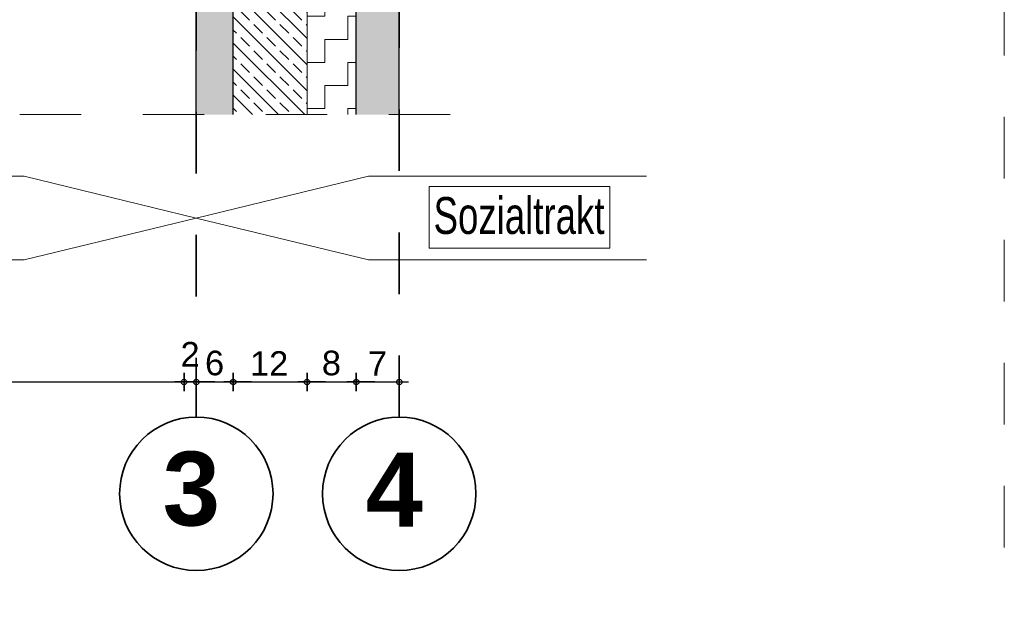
# Model space of a CAD drawing. Header units: metres. Extents: x 1316.5 to 1415.3, y -94.1 to -52.
# Tile 627 of 656: x 1413.7 to 1415.3, y -74.7 to -73.8. Entities that reach past the tile are written whole.
import ezdxf

# ---------------------------------------------------------------- set-up
doc = ezdxf.new("R2010")
doc.units = ezdxf.units.M
doc.header["$PDMODE"] = 65
for name, pattern in [('AUSGEZOGEN', [0]), ('GETRENNT2_S10', [0.045, 0.02, -0.01, 0, -0.005, 0, -0.01]), ('STRICHLINIE_S4', [0.008, 0.006, -0.002]), ('STRICHPUNKT2_S5', [0.1, 0.07, -0.01, 0.01, -0.01])]:
    doc.linetypes.add(name, pattern=pattern)
for name, color, linetype, lineweight in [('XR$3$Achsen', 4, 'AUSGEZOGEN', 13), ('XR$3$Maßlinie 1_50', 7, 'AUSGEZOGEN', 25), ('XR$3$Muster', 4, 'AUSGEZOGEN', 13), ('XR$3$Möblierung', 4, 'AUSGEZOGEN', 13), ('XR$3$Schraffur', 4, 'AUSGEZOGEN', 13), ('XR$3$Text 1_100', 3, 'AUSGEZOGEN', 18), ('XR$3$Wand', 1, 'AUSGEZOGEN', 50), ('XR$3$Wand Mauerwerk tr_1', 42, 'AUSGEZOGEN', 18)]:
    doc.layers.add(name, color=color, linetype=linetype, lineweight=lineweight)
doc.styles.add('ARIAL', font='arial.ttf')
doc.dimstyles.new('DIMSTYLE_4', dxfattribs={"dimtxt": 0.04, "dimasz": 0.03, "dimexe": 0, "dimexo": 1e-06, "dimgap": 0.02, "dimtad": 2, "dimdec": 1, "dimlfac": 100, "dimrnd": 0.5, "dimzin": 4, "dimdsep": 46, "dimtxsty": 'ARIAL', "dimblk1": 'ALL_ML_KREIS', "dimblk2": 'ALL_ML_KREIS', "dimsah": 1, "dimcen": 0, "dimse1": 1, "dimse2": 1, "dimclrd": 7, "dimclre": 7, "dimclrt": 7, "dimadec": 0, "dimazin": 0, "dimtfac": 1, "dimtdec": 0, "dimtix": 1, "dimtmove": 2, "dimatfit": 3, "dimfxl": 0, "dimtzin": 0, "dimlwd": 0, "dimlwe": 25, "dimarcsym": 0})
doc.dimstyles.new('DIMSTYLE_5', dxfattribs={"dimtxt": 0.04, "dimasz": 0.03, "dimexe": 0, "dimexo": 1e-06, "dimgap": 0.02, "dimtad": 2, "dimdec": 1, "dimlfac": 100, "dimrnd": 0.5, "dimzin": 4, "dimdsep": 46, "dimtxsty": 'ARIAL', "dimblk1": 'ALL_ML_KREIS', "dimblk2": 'ALL_ML_KREIS', "dimsah": 1, "dimcen": 0, "dimse1": 1, "dimse2": 1, "dimclrd": 7, "dimclre": 7, "dimclrt": 7, "dimadec": 0, "dimazin": 0, "dimtfac": 1, "dimtdec": 0, "dimtix": 1, "dimtmove": 2, "dimatfit": 3, "dimfxl": 0, "dimtvp": 1.2, "dimtzin": 0, "dimlwd": 0, "dimlwe": 25, "dimarcsym": 0})

# ---------------------------------------------------------------- blocks, each defined once
blk = doc.blocks.new('ALL_ML_KREIS')
at = {"color": 0, "linetype": 'ByBlock', "lineweight": -2}
for p, q in [((-1, 0), (0.5, 0)), ((0, -0.5), (0, 0.5))]:
    blk.add_line(p, q, dxfattribs=at)
blk.add_circle((0, 0), 0.15, dxfattribs=at)
blk = doc.blocks.new('*D242')
at = {"layer": 'DEFPOINTS', "color": 7, "linetype": 'AUSGEZOGEN', "lineweight": 25, "transparency": 33554687}
for p in [(1413.0238, -73.8454), (1413.9338, -73.8454), (1413.0238, -74.357)]:
    blk.add_point(p, dxfattribs=at)
at = {"layer": 'XR$3$Maßlinie 1_50', "color": 7, "linetype": 'AUSGEZOGEN', "lineweight": -2, "transparency": 33554687}
blk.add_line((1413.0238, -74.357), (1413.9338, -74.357), dxfattribs=at)
at = {"layer": 'XR$3$Maßlinie 1_50', "color": 7, "linetype": 'AUSGEZOGEN', "lineweight": 25, "transparency": 33554687, "xscale": 0.03, "yscale": 0.03, "zscale": 0.03, "rotation": 180}
blk.add_blockref('ALL_ML_KREIS', (1413.0238, -74.357), dxfattribs=at)
at = {"layer": 'XR$3$Maßlinie 1_50', "color": 7, "linetype": 'AUSGEZOGEN', "lineweight": 25, "transparency": 33554687, "xscale": 0.03, "yscale": 0.03, "zscale": 0.03}
blk.add_blockref('ALL_ML_KREIS', (1413.9338, -74.357), dxfattribs=at)
at = {"layer": 'XR$3$Maßlinie 1_50', "color": 7, "linetype": 'AUSGEZOGEN', "lineweight": 25, "transparency": 33554687, "insert": (1413.4808, -74.3264), "char_height": 0.04, "width": 0.16, "attachment_point": 5, "style": 'ARIAL'}
blk.add_mtext('\\A1;{\\A1;{91\\H0.026400;\\S^ ;}}', dxfattribs=at)
blk = doc.blocks.new('*D243')
at = {"layer": 'DEFPOINTS', "color": 7, "linetype": 'AUSGEZOGEN', "lineweight": 25, "transparency": 33554687}
for p in [(1413.9338, -73.8454), (1413.9538, -73.8454), (1413.9338, -74.357)]:
    blk.add_point(p, dxfattribs=at)
at = {"layer": 'XR$3$Maßlinie 1_50', "color": 7, "linetype": 'AUSGEZOGEN', "lineweight": -2, "transparency": 33554687}
blk.add_line((1413.9338, -74.357), (1413.9538, -74.357), dxfattribs=at)
at = {"layer": 'XR$3$Maßlinie 1_50', "color": 7, "linetype": 'AUSGEZOGEN', "lineweight": 25, "transparency": 33554687, "xscale": 0.03, "yscale": 0.03, "zscale": 0.03, "rotation": 180}
blk.add_blockref('ALL_ML_KREIS', (1413.9338, -74.357), dxfattribs=at)
at = {"layer": 'XR$3$Maßlinie 1_50', "color": 7, "linetype": 'AUSGEZOGEN', "lineweight": 25, "transparency": 33554687, "xscale": 0.03, "yscale": 0.03, "zscale": 0.03}
blk.add_blockref('ALL_ML_KREIS', (1413.9538, -74.357), dxfattribs=at)
at = {"layer": 'XR$3$Maßlinie 1_50', "color": 7, "linetype": 'AUSGEZOGEN', "lineweight": 25, "transparency": 33554687, "insert": (1413.9437, -74.312), "char_height": 0.04, "width": 0.12, "attachment_point": 5, "style": 'ARIAL'}
blk.add_mtext('\\A1;{\\A1;{2\\H0.026400;\\S^ ;}}', dxfattribs=at)
blk = doc.blocks.new('*D244')
at = {"layer": 'DEFPOINTS', "color": 7, "linetype": 'AUSGEZOGEN', "lineweight": 25, "transparency": 33554687}
for p in [(1413.9538, -73.8454), (1414.0138, -73.9222), (1413.9538, -74.357)]:
    blk.add_point(p, dxfattribs=at)
at = {"layer": 'XR$3$Maßlinie 1_50', "color": 7, "linetype": 'AUSGEZOGEN', "lineweight": -2, "transparency": 33554687}
blk.add_line((1413.9538, -74.357), (1414.0138, -74.357), dxfattribs=at)
at = {"layer": 'XR$3$Maßlinie 1_50', "color": 7, "linetype": 'AUSGEZOGEN', "lineweight": 25, "transparency": 33554687, "xscale": 0.03, "yscale": 0.03, "zscale": 0.03, "rotation": 180}
blk.add_blockref('ALL_ML_KREIS', (1413.9538, -74.357), dxfattribs=at)
at = {"layer": 'XR$3$Maßlinie 1_50', "color": 7, "linetype": 'AUSGEZOGEN', "lineweight": 25, "transparency": 33554687, "xscale": 0.03, "yscale": 0.03, "zscale": 0.03}
blk.add_blockref('ALL_ML_KREIS', (1414.0138, -74.357), dxfattribs=at)
at = {"layer": 'XR$3$Maßlinie 1_50', "color": 7, "linetype": 'AUSGEZOGEN', "lineweight": 25, "transparency": 33554687, "insert": (1413.9835, -74.3264), "char_height": 0.04, "width": 0.12, "attachment_point": 5, "style": 'ARIAL'}
blk.add_mtext('\\A1;{\\A1;{6\\H0.026400;\\S^ ;}}', dxfattribs=at)
blk = doc.blocks.new('*D245')
at = {"layer": 'DEFPOINTS', "color": 7, "linetype": 'AUSGEZOGEN', "lineweight": 25, "transparency": 33554687}
for p in [(1414.0138, -73.9222), (1414.1338, -73.9222), (1414.0138, -74.357)]:
    blk.add_point(p, dxfattribs=at)
at = {"layer": 'XR$3$Maßlinie 1_50', "color": 7, "linetype": 'AUSGEZOGEN', "lineweight": -2, "transparency": 33554687}
blk.add_line((1414.0138, -74.357), (1414.1338, -74.357), dxfattribs=at)
at = {"layer": 'XR$3$Maßlinie 1_50', "color": 7, "linetype": 'AUSGEZOGEN', "lineweight": 25, "transparency": 33554687, "xscale": 0.03, "yscale": 0.03, "zscale": 0.03, "rotation": 180}
blk.add_blockref('ALL_ML_KREIS', (1414.0138, -74.357), dxfattribs=at)
at = {"layer": 'XR$3$Maßlinie 1_50', "color": 7, "linetype": 'AUSGEZOGEN', "lineweight": 25, "transparency": 33554687, "xscale": 0.03, "yscale": 0.03, "zscale": 0.03}
blk.add_blockref('ALL_ML_KREIS', (1414.1338, -74.357), dxfattribs=at)
at = {"layer": 'XR$3$Maßlinie 1_50', "color": 7, "linetype": 'AUSGEZOGEN', "lineweight": 25, "transparency": 33554687, "insert": (1414.0722, -74.327), "char_height": 0.04, "width": 0.16, "attachment_point": 5, "style": 'ARIAL'}
blk.add_mtext('\\A1;{\\A1;{12\\H0.026400;\\S^ ;}}', dxfattribs=at)
blk = doc.blocks.new('*D246')
at = {"layer": 'DEFPOINTS', "color": 7, "linetype": 'AUSGEZOGEN', "lineweight": 25, "transparency": 33554687}
for p in [(1414.1338, -73.9222), (1414.2138, -73.9222), (1414.1338, -74.357)]:
    blk.add_point(p, dxfattribs=at)
at = {"layer": 'XR$3$Maßlinie 1_50', "color": 7, "linetype": 'AUSGEZOGEN', "lineweight": -2, "transparency": 33554687}
blk.add_line((1414.1338, -74.357), (1414.2138, -74.357), dxfattribs=at)
at = {"layer": 'XR$3$Maßlinie 1_50', "color": 7, "linetype": 'AUSGEZOGEN', "lineweight": 25, "transparency": 33554687, "xscale": 0.03, "yscale": 0.03, "zscale": 0.03, "rotation": 180}
blk.add_blockref('ALL_ML_KREIS', (1414.1338, -74.357), dxfattribs=at)
at = {"layer": 'XR$3$Maßlinie 1_50', "color": 7, "linetype": 'AUSGEZOGEN', "lineweight": 25, "transparency": 33554687, "xscale": 0.03, "yscale": 0.03, "zscale": 0.03}
blk.add_blockref('ALL_ML_KREIS', (1414.2138, -74.357), dxfattribs=at)
at = {"layer": 'XR$3$Maßlinie 1_50', "color": 7, "linetype": 'AUSGEZOGEN', "lineweight": 25, "transparency": 33554687, "insert": (1414.1735, -74.3264), "char_height": 0.04, "width": 0.12, "attachment_point": 5, "style": 'ARIAL'}
blk.add_mtext('\\A1;{\\A1;{8\\H0.026400;\\S^ ;}}', dxfattribs=at)
blk = doc.blocks.new('*D247')
at = {"layer": 'DEFPOINTS', "color": 7, "linetype": 'AUSGEZOGEN', "lineweight": 25, "transparency": 33554687}
for p in [(1414.2138, -73.9222), (1414.2838, -73.9222), (1414.2138, -74.357)]:
    blk.add_point(p, dxfattribs=at)
at = {"layer": 'XR$3$Maßlinie 1_50', "color": 7, "linetype": 'AUSGEZOGEN', "lineweight": -2, "transparency": 33554687}
blk.add_line((1414.2138, -74.357), (1414.2838, -74.357), dxfattribs=at)
at = {"layer": 'XR$3$Maßlinie 1_50', "color": 7, "linetype": 'AUSGEZOGEN', "lineweight": 25, "transparency": 33554687, "xscale": 0.03, "yscale": 0.03, "zscale": 0.03, "rotation": 180}
blk.add_blockref('ALL_ML_KREIS', (1414.2138, -74.357), dxfattribs=at)
at = {"layer": 'XR$3$Maßlinie 1_50', "color": 7, "linetype": 'AUSGEZOGEN', "lineweight": 25, "transparency": 33554687, "xscale": 0.03, "yscale": 0.03, "zscale": 0.03}
blk.add_blockref('ALL_ML_KREIS', (1414.2838, -74.357), dxfattribs=at)
at = {"layer": 'XR$3$Maßlinie 1_50', "color": 7, "linetype": 'AUSGEZOGEN', "lineweight": 25, "transparency": 33554687, "insert": (1414.2485, -74.327), "char_height": 0.04, "width": 0.12, "attachment_point": 5, "style": 'ARIAL'}
blk.add_mtext('\\A1;{\\A1;{7\\H0.026400;\\S^ ;}}', dxfattribs=at)

msp = doc.modelspace()

# ---------------------------------------------------------------- hatches: boundary and pattern name
at = {"layer": 'XR$3$Muster', "linetype": 'AUSGEZOGEN', "lineweight": 13, "transparency": 33554687}
h = msp.add_hatch(dxfattribs=at)
h.set_pattern_fill('MUSTER', color=4, scale=0.0375, angle=90, style=0, pattern_type=2)
h.set_pattern_definition([(90, (-0.075, 0.075), (-0.0375, 0.0375), [0.0375, -0.0375]), (180, (-0.075, 0.075), (-0.0375, -0.0375), [0.0375, -0.0375])])
h.paths.add_polyline_path([(1414.2138, -73.3364), (1414.1338, -73.3364), (1414.1338, -73.9223), (1414.2138, -73.9223)], flags=0)
at = {"layer": 'XR$3$Möblierung', "linetype": 'AUSGEZOGEN', "lineweight": 13, "transparency": 33554687}
for points in [[(1414.0138, -73.3364), (1413.9538, -73.3364), (1413.9538, -73.9223), (1414.0138, -73.9223)], [(1414.2838, -73.3364), (1414.2138, -73.3364), (1414.2138, -73.9223), (1414.2838, -73.9223)]]:
    msp.add_hatch(color=253, dxfattribs=at).paths.add_polyline_path(points)
at = {"layer": 'XR$3$Schraffur', "linetype": 'AUSGEZOGEN', "lineweight": 13, "transparency": 33554687}
h = msp.add_hatch(dxfattribs=at)
h.set_pattern_fill('SCHRAFFUR_7', color=52, scale=0.01, angle=90, style=0, pattern_type=2)
h.set_pattern_definition([(135, (0, 0), (-0.02121320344, -0.02121320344), []), (135, (-0.010607, -0.010607), (-0.02121320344, -0.02121320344), [0.02, -0.01])])
h.paths.add_polyline_path([(1414.1338, -73.9223), (1414.1338, -73.3364), (1414.0138, -73.3364), (1414.0138, -73.9223)], flags=0)

# ---------------------------------------------------------------- linework, layer by layer
at = {"layer": 'XR$3$Achsen', "color": 4, "linetype": 'STRICHPUNKT2_S5', "lineweight": 35, "transparency": 33554687}
for p, q in [((1414.2838, -74.414), (1414.2838, -71.9754)), ((1413.9538, -73.5179), (1413.9538, -74.414))]:
    msp.add_line(p, q, dxfattribs=at)
at = {"layer": 'XR$3$Achsen', "color": 4, "linetype": 'AUSGEZOGEN', "lineweight": 35, "transparency": 33554687}
for centre in [(1413.9538, -74.5388), (1414.2838, -74.5388)]:
    msp.add_circle(centre, 0.1247, dxfattribs=at)
at = {"layer": 'XR$3$Text 1_100', "color": 3, "linetype": 'AUSGEZOGEN', "lineweight": 18, "transparency": 33554687}
msp.add_lwpolyline([(1414.3325, -74.1392), (1414.6263, -74.1392), (1414.6263, -74.0392), (1414.3325, -74.0392), (1414.3325, -74.1392)], dxfattribs=at)
at = {"layer": 'XR$3$Wand', "color": 4, "linetype": 'AUSGEZOGEN', "lineweight": 13, "transparency": 33554687}
for p, q in [((1413.2219, -74.0226), (1413.6739, -74.0226)), ((1413.6739, -74.0226), (1413.9538, -74.0907)), ((1414.2336, -74.0226), (1413.9538, -74.0907)), ((1414.6856, -74.0226), (1414.2336, -74.0226)), ((1413.6739, -74.1587), (1413.9538, -74.0907)), ((1414.2336, -74.1587), (1413.9538, -74.0907)), ((1413.2219, -74.1587), (1413.6739, -74.1587)), ((1414.6856, -74.1587), (1414.2336, -74.1587))]:
    msp.add_line(p, q, dxfattribs=at)
at = {"layer": 'XR$3$Wand Mauerwerk tr_1', "color": 7, "linetype": 'STRICHLINIE_S4', "lineweight": 18, "transparency": 33554687}
msp.add_line((1415.2675, -77.426), (1415.2675, -71.9366), dxfattribs=at)
at = {"layer": 'XR$3$Wand Mauerwerk tr_1', "color": 7, "linetype": 'AUSGEZOGEN', "lineweight": 25, "transparency": 33554687}
for p, q in [((1413.9538, -73.9223), (1413.9538, -73.3364)), ((1414.0138, -73.9223), (1414.0138, -73.3364)), ((1414.2138, -73.9223), (1414.2138, -73.3364)), ((1414.2838, -73.9223), (1414.2838, -73.3364))]:
    msp.add_line(p, q, dxfattribs=at)
at = {"layer": 'XR$3$Wand Mauerwerk tr_1', "color": 7, "linetype": 'AUSGEZOGEN', "lineweight": 18, "transparency": 33554687}
msp.add_line((1414.1338, -73.9223), (1414.1338, -73.3364), dxfattribs=at)
at = {"layer": 'XR$3$Wand Mauerwerk tr_1', "color": 7, "linetype": 'GETRENNT2_S10', "lineweight": 13, "transparency": 33554687}
msp.add_line((1413.6667, -73.9223), (1414.4337, -73.9223), dxfattribs=at)

# ---------------------------------------------------------------- texts
at = {"layer": 'XR$3$Achsen', "color": 4, "linetype": 'AUSGEZOGEN', "lineweight": 35, "transparency": 33554687, "char_height": 0.12, "width": 0.153418, "attachment_point": 7, "style": 'ARIAL'}
for s, insert in [('\\A1;{\\fArial|i0|b1;\\H0.120000;\\W1.000000;\\C4;3}\\P', (1413.8991, -74.5922)), ('\\A1;{\\fArial|i0|b1;\\H0.120000;\\W1.000000;\\C4;4}\\P', (1414.2291, -74.5922))]:
    msp.add_mtext(s, dxfattribs=dict(at, insert=insert))
at = {"layer": 'XR$3$Text 1_100', "color": 3, "linetype": 'AUSGEZOGEN', "lineweight": 18, "transparency": 33554687, "insert": (1414.3396, -74.1172), "char_height": 0.06, "width": 0.300883, "attachment_point": 7, "style": 'ARIAL'}
msp.add_mtext('\\W0.71;Sozialtrakt', dxfattribs=at)

# ---------------------------------------------------------------- dimensions: what is measured, and where the dimension line sits
at = {"layer": 'XR$3$Maßlinie 1_50', "color": 7, "linetype": 'AUSGEZOGEN', "lineweight": 25, "transparency": 33554687}
for base, p1, p2, dimstyle, picture, middle in [((1413.9338, -74.357), (1413.0238, -73.8454), (1413.9338, -73.8454), 'DIMSTYLE_4', '*D242', (1413.4808, -74.3264)), ((1413.9538, -74.357), (1413.9338, -73.8454), (1413.9538, -73.8454), 'DIMSTYLE_5', '*D243', (1413.9437, -74.312)), ((1414.0138, -74.357), (1413.9538, -73.8454), (1414.0138, -73.9223), 'DIMSTYLE_5', '*D244', (1413.9835, -74.3264)), ((1414.1338, -74.357), (1414.0138, -73.9223), (1414.1338, -73.9223), 'DIMSTYLE_5', '*D245', (1414.0722, -74.327)), ((1414.2138, -74.357), (1414.1338, -73.9223), (1414.2138, -73.9223), 'DIMSTYLE_5', '*D246', (1414.1735, -74.3264)), ((1414.2838, -74.357), (1414.2138, -73.9223), (1414.2838, -73.9223), 'DIMSTYLE_5', '*D247', (1414.2485, -74.327))]:
    dim = msp.add_linear_dim(base=base, p1=p1, p2=p2, dimstyle=dimstyle, override={"dimpost": '<>', "dimclrd": 7, "dimclre": 7, "dimclrt": 7, "dimlwd": 0, "dimlwe": 25}, dxfattribs=at)
    dim.commit()
    dim.dimension.update_dxf_attribs({"geometry": picture, "text_midpoint": middle, "dimtype": 160})

doc.saveas('drawing.dxf')
